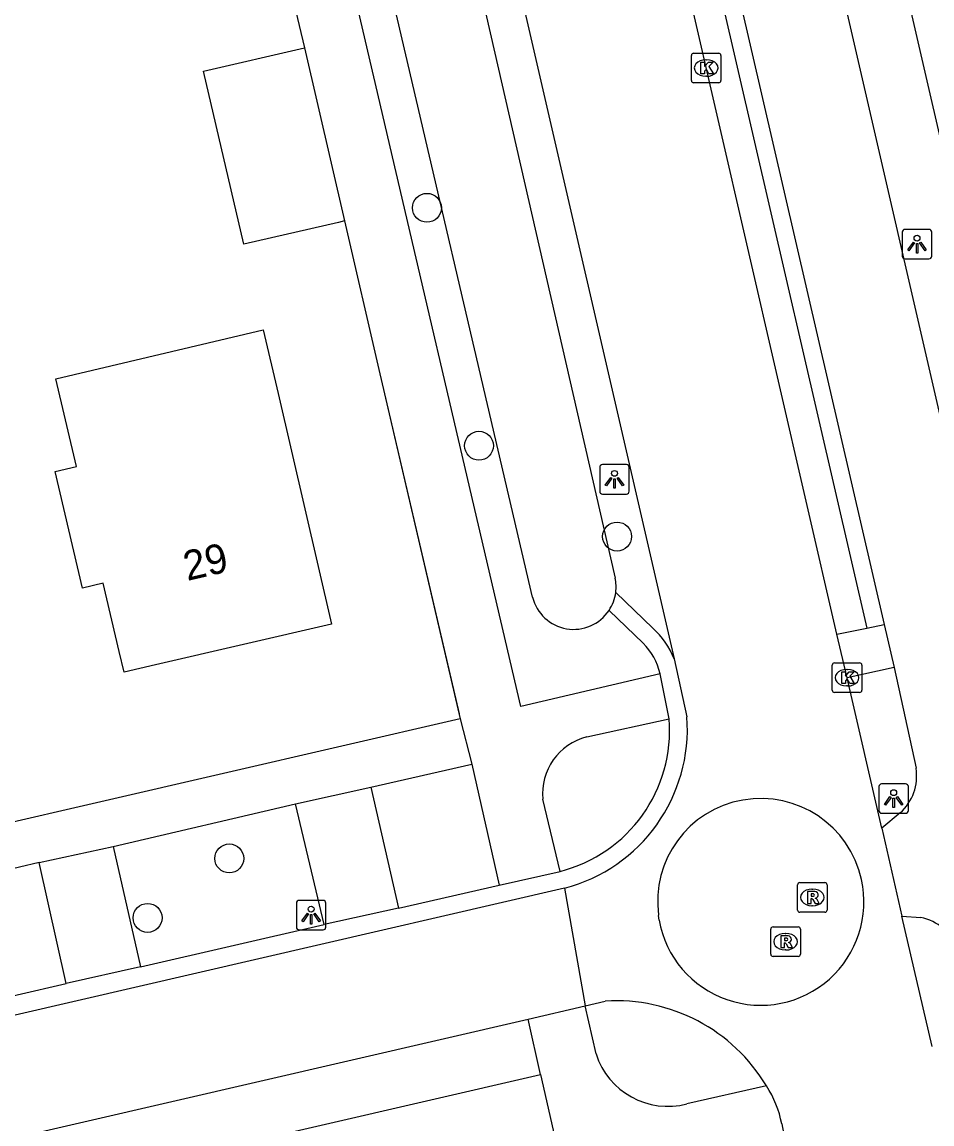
# Model space of a CAD drawing. Extents: x 156414 to 157775, y 382335 to 383765.
# Drawn here: x 157284.49 to 157315.25, y 383319.48 to 383356.74 of the extents above; entities that cross this region are included whole.
import ezdxf

# ---------------------------------------------------------------- set-up
doc = ezdxf.new("R2010")
doc.units = 0
for name, color, linetype in [('IMGEO_Boom', 7, 'Continuous'), ('IMGEO_Fietspad_gesloten', 7, 'Continuous'), ('IMGEO_Greppel_droge_sloot', 7, 'Continuous'), ('IMGEO_Haag', 7, 'Continuous'), ('IMGEO_Hek', 7, 'Continuous'), ('IMGEO_Kolk', 7, 'Continuous'), ('IMGEO_Lichtpunt', 7, 'Continuous'), ('IMGEO_Muur', 7, 'Continuous'), ('IMGEO_Pand', 7, 'Continuous'), ('IMGEO_Pand_nummerreeks', 7, 'Continuous'), ('IMGEO_Parkeervlak_open', 7, 'Continuous'), ('IMGEO_Rijbaan_lokaal_gesloten', 7, 'Continuous'), ('IMGEO_Rijbaan_lokaal_open', 7, 'Continuous'), ('IMGEO_Rioolput', 7, 'Continuous'), ('IMGEO_Voetpad_open', 7, 'Continuous')]:
    doc.layers.add(name, color=color, linetype=linetype)

msp = doc.modelspace()

# ---------------------------------------------------------------- linework, layer by layer
at = {"layer": 'IMGEO_Boom'}
for centre in [(157298.177, 383350.461), (157299.936, 383342.417), (157304.605, 383339.345), (157291.494, 383328.461), (157288.732, 383326.451)]:
    msp.add_circle(centre, 0.489, dxfattribs=at)
at = {"layer": 'IMGEO_Fietspad_gesloten'}
for points in [[(157340.814, 383234.484), (157340.497, 383235.719), (157325.761, 383299.078), (157271.348, 383534.914)], [(157301.649, 383388.232), (157313.632, 383336.372)], [(157313.632, 383336.372), (157313.971, 383334.922)], [(157313.971, 383334.922), (157314.712, 383331.509)], [(157314.174, 383330.003), (157313.557, 383329.485)], [(157314.236, 383326.508), (157314.875, 383326.464)]]:
    msp.add_lwpolyline(points, dxfattribs=at)
for centre, radius, start, end in [((157313.095, 383331.238), 1.64, 311.1624, 9.5203), ((157314.548, 383324.822), 1.674, 20.3666, 78.7278)]:
    msp.add_arc(centre, radius, start, end, dxfattribs=at)
at = {"layer": 'IMGEO_Greppel_droge_sloot'}
for points in [[(157293.916, 383384.32), (157304.539, 383337.943)], [(157301.745, 383337.294), (157290.857, 383383.924)]]:
    msp.add_lwpolyline(points, dxfattribs=at)
for centre, radius, start, end in [((157303.135, 383337.641), 1.436, 352.5308, 12.1534), ((157303.137, 383337.641), 1.434, 193.9797, 326.5074)]:
    msp.add_arc(centre, radius, start, end, dxfattribs=at)
at = {"layer": 'IMGEO_Haag'}
msp.add_lwpolyline([(157301.064, 383388.097), (157313.044, 383336.251)], dxfattribs=at)
at = {"layer": 'IMGEO_Hek'}
msp.add_lwpolyline([(157296.547, 383344.996), (157299.266, 383333.347)], dxfattribs=at)
at = {"layer": 'IMGEO_Kolk'}
for p, q in [((157307.192, 383355.687), (157308.044, 383355.687)), ((157307.117, 383354.761), (157307.117, 383355.613)), ((157307.605, 383355.467), (157307.63, 383355.467)), ((157308.118, 383355.613), (157308.118, 383354.761)), ((157307.628, 383354.907), (157307.603, 383354.907)), ((157308.044, 383354.687), (157307.192, 383354.687)), ((157311.88, 383334.147), (157311.88, 383334.999)), ((157311.955, 383335.073), (157312.807, 383335.073)), ((157312.368, 383334.853), (157312.393, 383334.853)), ((157312.881, 383334.999), (157312.881, 383334.147)), ((157312.807, 383334.073), (157311.955, 383334.073)), ((157312.391, 383334.293), (157312.366, 383334.293))]:
    msp.add_line(p, q, dxfattribs=at)
for points in [[(157307.192, 383355.687), (157308.044, 383355.687)], [(157307.117, 383354.761), (157307.117, 383355.613)], [(157307.438, 383355.387), (157307.561, 383355.387), (157307.561, 383355.236), (157307.691, 383355.387), (157307.855, 383355.387), (157307.709, 383355.236), (157307.862, 383354.987), (157307.71, 383354.987), (157307.625, 383355.151), (157307.561, 383355.084), (157307.561, 383354.987), (157307.438, 383354.987), (157307.438, 383355.387)], [(157308.118, 383355.613), (157308.118, 383354.761)], [(157308.044, 383354.687), (157307.192, 383354.687)], [(157311.88, 383334.147), (157311.88, 383334.999)], [(157311.955, 383335.073), (157312.807, 383335.073)], [(157312.201, 383334.773), (157312.324, 383334.773), (157312.324, 383334.622), (157312.454, 383334.773), (157312.618, 383334.773), (157312.472, 383334.622), (157312.625, 383334.373), (157312.473, 383334.373), (157312.388, 383334.537), (157312.324, 383334.47), (157312.324, 383334.373), (157312.201, 383334.373), (157312.201, 383334.773)], [(157312.881, 383334.999), (157312.881, 383334.147)], [(157312.807, 383334.073), (157311.955, 383334.073)]]:
    msp.add_lwpolyline(points, dxfattribs=at)
for centre, start, end in [((157307.194, 383355.611), 91.552, 178.448), ((157307.194, 383355.611), 91.552, 178.448), ((157308.042, 383355.611), 1.552, 88.448), ((157308.042, 383355.611), 1.552, 88.448), ((157307.194, 383354.763), 181.552, 268.448), ((157307.194, 383354.763), 181.552, 268.448), ((157308.042, 383354.763), 271.552, 358.448), ((157308.042, 383354.763), 271.552, 358.448), ((157311.957, 383334.997), 91.552, 178.448), ((157311.957, 383334.997), 91.552, 178.448), ((157312.805, 383334.997), 1.552, 88.448), ((157312.805, 383334.997), 1.552, 88.448), ((157311.957, 383334.149), 181.552, 268.448), ((157311.957, 383334.149), 181.552, 268.448), ((157312.805, 383334.149), 271.552, 358.448), ((157312.805, 383334.149), 271.552, 358.448)]:
    msp.add_arc(centre, 0.0765, start, end, dxfattribs=at)
for centre, major_axis, ratio, start_param, end_param in [((157307.604, 383355.187), (-0.387, 0.002), 0.722429, 4.712389, 7.853982), ((157307.629, 383355.187), (-0.39, 0.002), 0.717154, 1.570796, 4.712389), ((157312.367, 383334.573), (-0.387, 0.002), 0.722429, 4.712389, 7.853982), ((157312.392, 383334.573), (-0.39, 0.002), 0.717154, 1.570796, 4.712389)]:
    msp.add_ellipse(centre, major_axis=major_axis, ratio=ratio, start_param=start_param, end_param=end_param, dxfattribs=at)
at = {"layer": 'IMGEO_Lichtpunt'}
for p, q in [((157315.15, 383349.731), (157314.342, 383349.731)), ((157315.15, 383349.731), (157314.342, 383349.731)), ((157314.248, 383349.636), (157314.248, 383348.829)), ((157314.248, 383349.636), (157314.248, 383348.829)), ((157315.244, 383348.829), (157315.244, 383349.636)), ((157315.244, 383348.829), (157315.244, 383349.636)), ((157314.342, 383348.735), (157315.15, 383348.735)), ((157314.342, 383348.735), (157315.15, 383348.735)), ((157304.018, 383341.683), (157304.018, 383340.876)), ((157304.018, 383341.683), (157304.018, 383340.876)), ((157304.92, 383341.778), (157304.112, 383341.778)), ((157304.92, 383341.778), (157304.112, 383341.778)), ((157305.014, 383340.876), (157305.014, 383341.683)), ((157305.014, 383340.876), (157305.014, 383341.683)), ((157304.112, 383340.782), (157304.92, 383340.782)), ((157304.112, 383340.782), (157304.92, 383340.782)), ((157313.457, 383330.888), (157313.457, 383330.081)), ((157313.457, 383330.888), (157313.457, 383330.081)), ((157314.359, 383330.983), (157313.551, 383330.983)), ((157314.359, 383330.983), (157313.551, 383330.983)), ((157314.453, 383330.081), (157314.453, 383330.888)), ((157314.453, 383330.081), (157314.453, 383330.888)), ((157313.551, 383329.987), (157314.359, 383329.987)), ((157313.551, 383329.987), (157314.359, 383329.987)), ((157293.761, 383326.949), (157293.761, 383326.142)), ((157293.761, 383326.949), (157293.761, 383326.142)), ((157294.663, 383327.044), (157293.855, 383327.044)), ((157294.663, 383327.044), (157293.855, 383327.044)), ((157294.757, 383326.142), (157294.757, 383326.949)), ((157294.757, 383326.142), (157294.757, 383326.949)), ((157293.855, 383326.048), (157294.663, 383326.048)), ((157293.855, 383326.048), (157294.663, 383326.048))]:
    msp.add_line(p, q, dxfattribs=at)
for points in [[(157314.622, 383349.3), (157314.661, 383349.272), (157314.473, 383349.01), (157314.435, 383349.037), (157314.622, 383349.3)], [(157314.834, 383349.272), (157314.872, 383349.299), (157315.059, 383349.037), (157315.02, 383349.009), (157314.834, 383349.272)], [(157314.724, 383349.252), (157314.771, 383349.252), (157314.771, 383348.93), (157314.724, 383348.93), (157314.724, 383349.252)], [(157304.392, 383341.347), (157304.431, 383341.319), (157304.243, 383341.057), (157304.205, 383341.084), (157304.392, 383341.347)], [(157304.494, 383341.299), (157304.541, 383341.299), (157304.541, 383340.977), (157304.494, 383340.977), (157304.494, 383341.299)], [(157304.604, 383341.319), (157304.642, 383341.346), (157304.829, 383341.084), (157304.79, 383341.056), (157304.604, 383341.319)], [(157313.831, 383330.552), (157313.87, 383330.524), (157313.682, 383330.262), (157313.644, 383330.289), (157313.831, 383330.552)], [(157313.933, 383330.504), (157313.98, 383330.504), (157313.98, 383330.182), (157313.933, 383330.182), (157313.933, 383330.504)], [(157314.043, 383330.524), (157314.081, 383330.551), (157314.268, 383330.289), (157314.229, 383330.261), (157314.043, 383330.524)], [(157294.135, 383326.613), (157294.174, 383326.585), (157293.986, 383326.323), (157293.948, 383326.35), (157294.135, 383326.613)], [(157294.237, 383326.565), (157294.284, 383326.565), (157294.284, 383326.243), (157294.237, 383326.243), (157294.237, 383326.565)], [(157294.347, 383326.585), (157294.385, 383326.612), (157294.572, 383326.35), (157294.533, 383326.322), (157294.347, 383326.585)]]:
    msp.add_lwpolyline(points, dxfattribs=at)
for centre in [(157314.747, 383349.434), (157304.517, 383341.481), (157313.956, 383330.686), (157294.26, 383326.747)]:
    msp.add_circle(centre, 0.0994, dxfattribs=at)
for centre, start, end in [((157314.342, 383349.636), 90, 180), ((157314.342, 383349.636), 90, 180), ((157315.15, 383349.636), 0, 90), ((157315.15, 383349.636), 0, 90), ((157314.342, 383348.829), 180, 270), ((157314.342, 383348.829), 180, 270), ((157315.15, 383348.829), 270, 0), ((157315.15, 383348.829), 270, 360), ((157304.112, 383341.683), 90, 180), ((157304.112, 383341.683), 90, 180), ((157304.92, 383341.683), 0, 90), ((157304.92, 383341.683), 0, 90), ((157304.112, 383340.876), 180, 270), ((157304.112, 383340.876), 180, 270), ((157304.92, 383340.876), 270, 0), ((157304.92, 383340.876), 270, 360), ((157313.551, 383330.888), 90, 180), ((157313.551, 383330.888), 90, 180), ((157314.359, 383330.888), 0, 90), ((157314.359, 383330.888), 0, 90), ((157313.551, 383330.081), 180, 270), ((157313.551, 383330.081), 180, 270), ((157314.359, 383330.081), 270, 0), ((157314.359, 383330.081), 270, 360), ((157293.855, 383326.949), 90, 180), ((157293.855, 383326.949), 90, 180), ((157294.663, 383326.949), 0, 90), ((157294.663, 383326.949), 0, 90), ((157293.855, 383326.142), 180, 270), ((157293.855, 383326.142), 180, 270), ((157294.663, 383326.142), 270, 0), ((157294.663, 383326.142), 270, 360)]:
    msp.add_arc(centre, 0.0946, start, end, dxfattribs=at)
at = {"layer": 'IMGEO_Muur'}
msp.add_lwpolyline([(157295.392, 383350.018), (157296.547, 383344.996)], dxfattribs=at)
at = {"layer": 'IMGEO_Pand'}
for points in [[(157295.392, 383350.018), (157295.182, 383349.969), (157291.984, 383349.227), (157290.626, 383355.078), (157294.035, 383355.869)], [(157294.035, 383355.869), (157295.392, 383350.018)], [(157287.772, 383335.463), (157287.227, 383337.767), (157286.525, 383337.604), (157285.611, 383341.546), (157286.322, 383341.711), (157285.628, 383344.676), (157292.644, 383346.332), (157293.142, 383344.184), (157294.949, 383336.384), (157288.996, 383335.006), (157287.939, 383334.761), (157287.772, 383335.463)]]:
    msp.add_lwpolyline(points, dxfattribs=at)
at = {"layer": 'IMGEO_Parkeervlak_open'}
for points in [[(157294.703, 383326.225), (157293.73, 383330.308)], [(157287.571, 383328.862), (157288.495, 383324.791)]]:
    msp.add_lwpolyline(points, dxfattribs=at)
at = {"layer": 'IMGEO_Rijbaan_lokaal_gesloten'}
for points in [[(157312.039, 383336.043), (157306.016, 383362.155)], [(157300.602, 383360.907), (157306.53, 383335.211)], [(157312.381, 383334.573), (157312.039, 383336.043)], [(157306.53, 383335.211), (157306.965, 383333.249)], [(157313.557, 383329.485), (157312.381, 383334.573)], [(157313.557, 383329.485), (157314.236, 383326.508)], [(157302.822, 383327.454), (157092.219, 383278.76)], [(157302.822, 383327.454), (157303.527, 383323.478)], [(157315.259, 383322.1), (157314.236, 383326.508)], [(157303.527, 383323.478), (157304.206, 383323.635)], [(157301.594, 383323.031), (157303.527, 383323.478)], [(157093.678, 383274.96), (157139.302, 383285.532), (157301.594, 383323.031)], [(157310.172, 383319.483), (157310.301, 383318.826)]]:
    msp.add_lwpolyline(points, dxfattribs=at)
for centre, radius, start, end in [((157301.422, 383332.834), 5.559, 284.5902, 4.2859), ((157304.577, 383317.727), 5.92, 30.9129, 93.5934), ((157306.673, 383318.824), 3.561, 10.6655, 33.091)]:
    msp.add_arc(centre, radius, start, end, dxfattribs=at)
at = {"layer": 'IMGEO_Rijbaan_lokaal_open'}
for points in [[(157304.559, 383337.454), (157305.813, 383336.25)], [(157305.485, 383335.74), (157304.333, 383336.849)], [(157306.365, 383333.185), (157306.059, 383334.705)], [(157296.274, 383330.866), (157299.696, 383331.651)], [(157299.696, 383331.651), (157300.619, 383327.555)], [(157296.274, 383330.866), (157297.219, 383326.783)], [(157285.062, 383328.323), (157281.726, 383327.537)], [(157285.979, 383324.23), (157285.062, 383328.323)], [(157300.619, 383327.555), (157302.675, 383328.022)], [(157297.219, 383326.783), (157300.619, 383327.555)], [(157297.219, 383326.783), (157294.703, 383326.225)], [(157288.495, 383324.791), (157294.703, 383326.225)], [(157306.024, 383326.374), (157306.008, 383326.537)], [(157288.495, 383324.791), (157285.979, 383324.23)], [(157282.653, 383323.464), (157285.979, 383324.23)]]:
    msp.add_lwpolyline(points, dxfattribs=at)
for centre, radius, start, end in [((157303.128, 383337.644), 1.444, 326.5927, 352.4406), ((157303.923, 383334.179), 2.804, 21.5984, 47.6196), ((157303.923, 383334.197), 2.196, 13.3766, 44.6479), ((157301.462, 383332.789), 4.919, 284.2771, 4.6161), ((157309.462, 383327.004), 3.485, 12.2975, 187.6956), ((157309.46, 383326.987), 3.49, 190.1204, 12.5542)]:
    msp.add_arc(centre, radius, start, end, dxfattribs=at)
at = {"layer": 'IMGEO_Rioolput'}
for p, q in [((157310.707, 383326.716), (157310.707, 383327.568)), ((157310.782, 383327.642), (157311.634, 383327.642)), ((157311.195, 383327.422), (157311.22, 383327.422)), ((157311.708, 383327.568), (157311.708, 383326.716)), ((157311.634, 383326.642), (157310.782, 383326.642)), ((157311.218, 383326.862), (157311.193, 383326.862)), ((157309.802, 383325.22), (157309.802, 383326.072)), ((157309.877, 383326.146), (157310.729, 383326.146)), ((157310.29, 383325.926), (157310.315, 383325.926)), ((157310.803, 383326.072), (157310.803, 383325.22)), ((157310.729, 383325.146), (157309.877, 383325.146)), ((157310.313, 383325.366), (157310.288, 383325.366))]:
    msp.add_line(p, q, dxfattribs=at)
for points in [[(157310.707, 383326.716), (157310.707, 383327.568)], [(157310.782, 383327.642), (157311.634, 383327.642)], [(157311.296, 383327.34), (157311.044, 383327.342), (157311.044, 383326.942)], [(157311.708, 383327.568), (157311.708, 383326.716)], [(157311.044, 383326.942), (157311.168, 383326.942), (157311.168, 383327.104), (157311.179, 383327.104)], [(157311.222, 383327.261), (157311.168, 383327.261), (157311.168, 383327.18)], [(157311.168, 383327.18), (157311.22, 383327.18)], [(157311.226, 383327.075), (157311.297, 383326.942), (157311.437, 383326.942), (157311.372, 383327.068)], [(157311.634, 383326.642), (157310.782, 383326.642)], [(157309.802, 383325.22), (157309.802, 383326.072)], [(157309.877, 383326.146), (157310.729, 383326.146)], [(157310.391, 383325.844), (157310.139, 383325.846), (157310.139, 383325.446)], [(157310.803, 383326.072), (157310.803, 383325.22)], [(157310.139, 383325.446), (157310.263, 383325.446), (157310.263, 383325.608), (157310.274, 383325.608)], [(157310.317, 383325.765), (157310.263, 383325.765), (157310.263, 383325.684)], [(157310.263, 383325.684), (157310.315, 383325.684)], [(157310.321, 383325.579), (157310.392, 383325.446), (157310.532, 383325.446), (157310.467, 383325.572)], [(157310.729, 383325.146), (157309.877, 383325.146)]]:
    msp.add_lwpolyline(points, dxfattribs=at)
for centre, radius, start, end in [((157310.784, 383327.566), 0.0765, 91.552, 178.448), ((157310.784, 383327.566), 0.0765, 91.552, 178.448), ((157311.295, 383327.23), 0.109, 350.3612, 89.416), ((157311.632, 383327.566), 0.0765, 1.552, 88.448), ((157311.632, 383327.566), 0.0765, 1.552, 88.448), ((157311.178, 383327.051), 0.0533, 26.0293, 88.6989), ((157311.204, 383327.369), 0.19, 274.7715, 282.9687), ((157311.228, 383327.165), 0.0964, 77.0061, 93.1865), ((157311.242, 383327.222), 0.0378, 276.6634, 79.6772), ((157311.293, 383327.23), 0.112, 277.5842, 350.9817), ((157311.277, 383327.015), 0.108, 29.5134, 73.7905), ((157310.784, 383326.718), 0.0765, 181.552, 268.448), ((157310.784, 383326.718), 0.0765, 181.552, 268.448), ((157311.632, 383326.718), 0.0765, 271.552, 358.448), ((157311.632, 383326.718), 0.0765, 271.552, 358.448), ((157309.879, 383326.07), 0.0765, 91.552, 178.448), ((157309.879, 383326.07), 0.0765, 91.552, 178.448), ((157310.39, 383325.734), 0.109, 350.3612, 89.416), ((157310.727, 383326.07), 0.0765, 1.552, 88.448), ((157310.727, 383326.07), 0.0765, 1.552, 88.448), ((157310.273, 383325.555), 0.0533, 26.0293, 88.6989), ((157310.299, 383325.873), 0.19, 274.7715, 282.9687), ((157310.323, 383325.669), 0.0964, 77.0061, 93.1865), ((157310.337, 383325.726), 0.0378, 276.6634, 79.6772), ((157310.388, 383325.734), 0.112, 277.5842, 350.9817), ((157310.372, 383325.519), 0.108, 29.5134, 73.7905), ((157309.879, 383325.222), 0.0765, 181.552, 268.448), ((157309.879, 383325.222), 0.0765, 181.552, 268.448), ((157310.727, 383325.222), 0.0765, 271.552, 358.448), ((157310.727, 383325.222), 0.0765, 271.552, 358.448)]:
    msp.add_arc(centre, radius, start, end, dxfattribs=at)
for centre, major_axis, ratio, start_param, end_param in [((157311.194, 383327.142), (-0.387, 0.002), 0.722429, 4.712389, 7.853982), ((157311.219, 383327.142), (-0.39, 0.002), 0.717154, 1.570796, 4.712389), ((157310.289, 383325.646), (-0.387, 0.002), 0.722429, 4.712389, 7.853982), ((157310.314, 383325.646), (-0.39, 0.002), 0.717154, 1.570796, 4.712389)]:
    msp.add_ellipse(centre, major_axis=major_axis, ratio=ratio, start_param=start_param, end_param=end_param, dxfattribs=at)
at = {"layer": 'IMGEO_Voetpad_open'}
for points in [[(157308.865, 383381.662), (157339.251, 383250.067), (157342.718, 383234.919), (157340.814, 383234.484)], [(157292.802, 383361.101), (157293.376, 383358.66), (157294.035, 383355.869)], [(157306.059, 383334.705), (157301.347, 383333.598), (157295.707, 383357.792)], [(157295.392, 383350.018), (157296.547, 383344.996), (157299.303, 383333.185)], [(157312.039, 383336.043), (157313.044, 383336.251)], [(157313.044, 383336.251), (157313.632, 383336.372)], [(157313.971, 383334.922), (157312.381, 383334.573)], [(157299.303, 383333.185), (157227.268, 383316.55)], [(157299.303, 383333.185), (157299.696, 383331.651)], [(157303.579, 383332.57), (157306.365, 383333.185)], [(157293.73, 383330.308), (157296.274, 383330.866)], [(157287.571, 383328.862), (157293.73, 383330.308)], [(157302.675, 383328.022), (157302.093, 383330.463)], [(157285.062, 383328.323), (157287.571, 383328.862)], [(157303.893, 383321.853), (157303.527, 383323.478)], [(157302.017, 383321.157), (157301.594, 383323.031)], [(157230.082, 383304.543), (157302.017, 383321.157)], [(157302.017, 383321.157), (157302.929, 383317.148), (157302.99, 383316.923)], [(157309.656, 383320.768), (157306.968, 383320.163)]]:
    msp.add_lwpolyline(points, dxfattribs=at)
for centre, radius, start, end in [((157304.068, 383330.648), 1.983, 104.2662, 185.3456), ((157306.324, 383322.633), 2.553, 197.7931, 284.6211)]:
    msp.add_arc(centre, radius, start, end, dxfattribs=at)

# ---------------------------------------------------------------- texts
at = {"layer": 'IMGEO_Pand_nummerreeks'}
msp.add_text('29', height=1, rotation=13.0322, dxfattribs=at).set_placement((157290.07, 383337.841))

doc.saveas('drawing.dxf')
